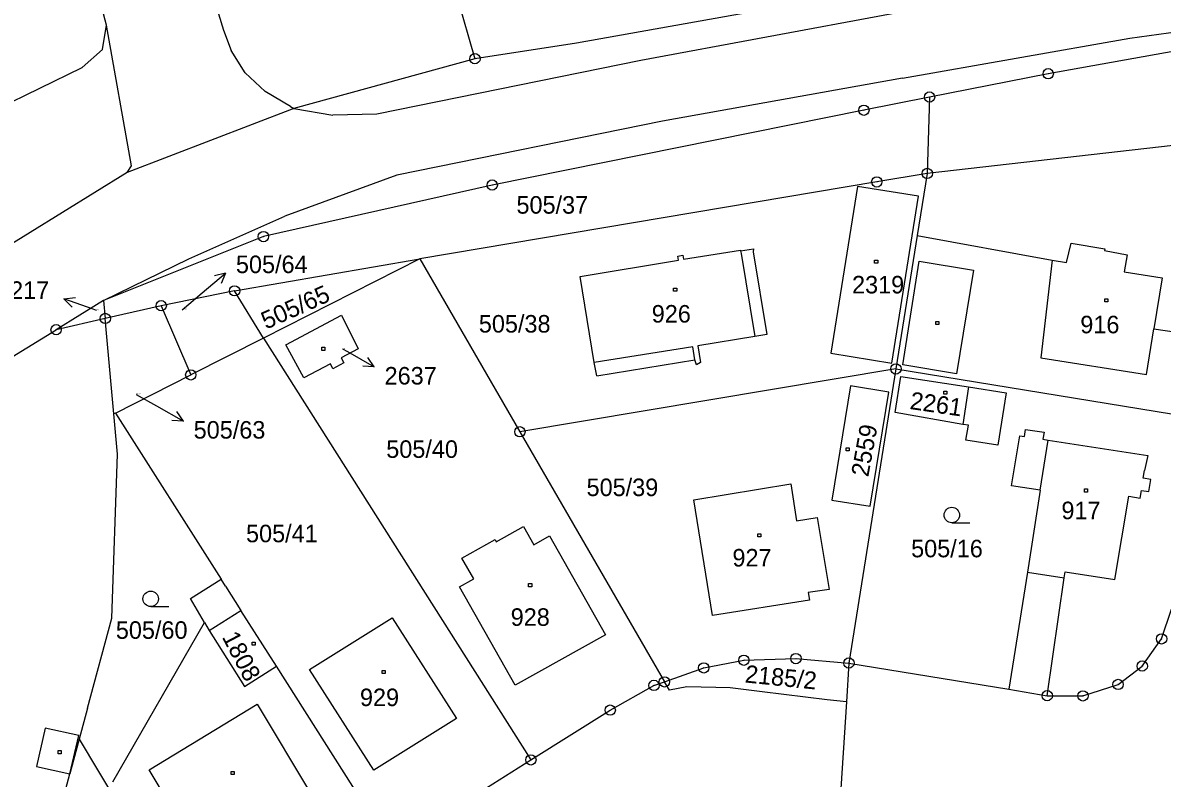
# Model space of a CAD drawing. Extents: x -795483 to -789093, y -1112258 to -1108741.
# Drawn here: x -791109.1 to -790998.6, y -1110319.9 to -1110246.6 of the extents above; entities that cross this region are included whole.
import ezdxf

# ---------------------------------------------------------------- set-up
doc = ezdxf.new("R2010")
doc.units = 0
for name, color, linetype in [('Komunikace', 7, 'Continuous'), ('Vrstva 1', 7, 'Continuous'), ('Vrstva 14', 7, 'Continuous'), ('Vrstva 15', 7, 'Continuous'), ('Vrstva 16', 7, 'Continuous'), ('Vrstva 2', 7, 'Continuous'), ('Vrstva 23', 7, 'Continuous'), ('Vrstva 25', 7, 'Continuous'), ('Vrstva 28', 7, 'Continuous')]:
    doc.layers.add(name, color=color, linetype=linetype)

msp = doc.modelspace()

# ---------------------------------------------------------------- linework, layer by layer
at = {"layer": 'Komunikace'}
for p, q in [((-791093.62, -1110274.47), (-791091.69, -1110272.84)), ((-791101.92, -1110274.53), (-791102.25, -1110274.41)), ((-791078.05, -1110278.27), (-791077.59, -1110278.53)), ((-791098.09, -1110282.68), (-791096.11, -1110283.8))]:
    msp.add_line(p, q, dxfattribs=at)
at = {"layer": 'Vrstva 1'}
for p, q in [((-791100.95, -1110246.85), (-791106.7, -1110224.79)), ((-791094.63, -1110230.67), (-791089.62, -1110247.33)), ((-791004.18, -1110239.43), (-791055.36, -1110248.61)), ((-791068.04, -1110240.37), (-791065.22, -1110250.1)), ((-791101.35, -1110249.2), (-791100.95, -1110246.85)), ((-791098.53, -1110260.49), (-791100.95, -1110246.85)), ((-791089.62, -1110247.33), (-791088.86, -1110249.31)), ((-791103.3, -1110250.95), (-791101.35, -1110249.2)), ((-791087.5, -1110251.47), (-791088.86, -1110249.31)), ((-791055.36, -1110248.61), (-791065.22, -1110250.1)), ((-790992.98, -1110248.59), (-791009.61, -1110251.56)), ((-791065.22, -1110250.1), (-791082.8, -1110254.93)), ((-791144.45, -1110271.06), (-791103.3, -1110250.95)), ((-791085.58, -1110253.27), (-791087.5, -1110251.47)), ((-791009.61, -1110251.56), (-791021.12, -1110253.82)), ((-791083.1, -1110254.75), (-791085.58, -1110253.27)), ((-791021.12, -1110253.82), (-791027.49, -1110255.1)), ((-791021.12, -1110253.82), (-791021.34, -1110261.24)), ((-791082.8, -1110254.93), (-791098.96, -1110261.14)), ((-791083.1, -1110254.75), (-791082.8, -1110254.93)), ((-791027.49, -1110255.1), (-791063.54, -1110262.36)), ((-790978.97, -1110256.43), (-791021.34, -1110261.24)), ((-791098.96, -1110261.14), (-791098.53, -1110260.49)), ((-791098.96, -1110261.14), (-791139.06, -1110285.88)), ((-791021.34, -1110261.24), (-791026.24, -1110262.06)), ((-791021.34, -1110261.24), (-791022.31, -1110267.26)), ((-791063.54, -1110262.36), (-791085.74, -1110267.37)), ((-791026.24, -1110262.06), (-791070.55, -1110269.54)), ((-791028.1, -1110262.5), (-791030.7, -1110278.69)), ((-791022.18, -1110263.43), (-791028.1, -1110262.5)), ((-791024.78, -1110279.64), (-791022.18, -1110263.43)), ((-791022.31, -1110267.26), (-791024.38, -1110280.21)), ((-791022.31, -1110267.26), (-791009.24, -1110269.65)), ((-791085.74, -1110267.37), (-791101.26, -1110273.58)), ((-791007.84, -1110269.88), (-791007.39, -1110268.02)), ((-791007.39, -1110268.02), (-791004.11, -1110268.55)), ((-791088.53, -1110272.63), (-791070.55, -1110269.54)), ((-791070.55, -1110269.54), (-791085.73, -1110277.22)), ((-791070.55, -1110269.54), (-791060.86, -1110286.31)), ((-791045.54, -1110269.27), (-791045.05, -1110269.16)), ((-791045.47, -1110269.64), (-791045.54, -1110269.27)), ((-791045.05, -1110269.16), (-791044.98, -1110269.56)), ((-791044.98, -1110269.56), (-791039.46, -1110268.67)), ((-791039.46, -1110268.67), (-791039.45, -1110268.75)), ((-791039.45, -1110268.75), (-791038.2, -1110268.56)), ((-791038.2, -1110268.56), (-791038.23, -1110268.83)), ((-791038.23, -1110268.83), (-791036.9, -1110276.86)), ((-791004.11, -1110268.55), (-791004.14, -1110268.73)), ((-791004.14, -1110268.73), (-791001.97, -1110269.13)), ((-791001.97, -1110269.13), (-791002.23, -1110270.78)), ((-791055.02, -1110271.25), (-791045.47, -1110269.64)), ((-791009.24, -1110269.65), (-791007.84, -1110269.88)), ((-791053.64, -1110279.59), (-791055.02, -1110271.25)), ((-791002.23, -1110270.78), (-790998.57, -1110271.38)), ((-790998.57, -1110271.38), (-790999.36, -1110276.31)), ((-791088.53, -1110272.63), (-791095.65, -1110274.07)), ((-791085.73, -1110277.22), (-791088.53, -1110272.63)), ((-791101.26, -1110273.58), (-791105.84, -1110276.4)), ((-791101.26, -1110273.58), (-791101.07, -1110275.31)), ((-791095.65, -1110274.07), (-791101.07, -1110275.31)), ((-791095.65, -1110274.07), (-791092.78, -1110280.79)), ((-791083.56, -1110277.86), (-791078.17, -1110274.98)), ((-791078.17, -1110274.98), (-791076.53, -1110278.25)), ((-791101.07, -1110275.31), (-791105.84, -1110276.4)), ((-791100.24, -1110284.57), (-791101.07, -1110275.31)), ((-791121.12, -1110285.82), (-791105.84, -1110276.4)), ((-791085.73, -1110277.22), (-791092.78, -1110280.79)), ((-791085.73, -1110277.22), (-791059.79, -1110318.15)), ((-791038.08, -1110277.06), (-791043.6, -1110277.96)), ((-791036.9, -1110276.86), (-791038.08, -1110277.06)), ((-790999.36, -1110276.31), (-790982.57, -1110278.84)), ((-791081.82, -1110281.07), (-791083.56, -1110277.86)), ((-791076.53, -1110278.25), (-791078.2, -1110279.13)), ((-791043.6, -1110277.96), (-791043.33, -1110279.6)), ((-791078.2, -1110279.13), (-791077.95, -1110279.61)), ((-791053.38, -1110280.88), (-791043.88, -1110279.31)), ((-791043.72, -1110279.8), (-791043.88, -1110279.31)), ((-791030.7, -1110278.69), (-791024.78, -1110279.64)), ((-791079.24, -1110279.73), (-791081.82, -1110281.07)), ((-791079, -1110280.19), (-791079.24, -1110279.73)), ((-791077.95, -1110279.61), (-791079, -1110280.19)), ((-791024.38, -1110280.21), (-791060.86, -1110286.31)), ((-791053.38, -1110280.88), (-791053.64, -1110279.59)), ((-791043.33, -1110279.6), (-791043.72, -1110279.8)), ((-791024.38, -1110280.21), (-791028.94, -1110308.75)), ((-791024.38, -1110280.21), (-790994.69, -1110285.06)), ((-791100.09, -1110284.49), (-791092.78, -1110280.79)), ((-791024.46, -1110284.44), (-791023.91, -1110280.94)), ((-791023.91, -1110280.94), (-791017.34, -1110281.95)), ((-791028.78, -1110281.84), (-791030.6, -1110292.95)), ((-791025.06, -1110282.45), (-791028.78, -1110281.84)), ((-791026.88, -1110293.54), (-791025.06, -1110282.45)), ((-791100.09, -1110284.49), (-791100.24, -1110284.57)), ((-791099.88, -1110288.49), (-791100.24, -1110284.57)), ((-791100.09, -1110284.49), (-791089.84, -1110300.61)), ((-791017.9, -1110285.61), (-791024.46, -1110284.44)), ((-791060.86, -1110286.31), (-791046.84, -1110310.58)), ((-791100.43, -1110304.39), (-791099.88, -1110288.49)), ((-791000.39, -1110290.81), (-791000.26, -1110290.05)), ((-791043.99, -1110292.91), (-791034.59, -1110291.36)), ((-791034.59, -1110291.36), (-791034.02, -1110294.94)), ((-790999.65, -1110290.94), (-791000.39, -1110290.81)), ((-790999.84, -1110292.12), (-790999.65, -1110290.94)), ((-791010.38, -1110291.98), (-791011.61, -1110299.92)), ((-791003.14, -1110300.64), (-791001.78, -1110292.56)), ((-791001.78, -1110292.56), (-791000.7, -1110292.74)), ((-791000.7, -1110292.74), (-791000.58, -1110292)), ((-791000.58, -1110292), (-790999.84, -1110292.12)), ((-791042.17, -1110304.15), (-791043.99, -1110292.91)), ((-791030.6, -1110292.95), (-791026.88, -1110293.54)), ((-791034.02, -1110294.94), (-791032.02, -1110294.62)), ((-791032.02, -1110294.62), (-791030.86, -1110301.62)), ((-791063.16, -1110296.99), (-791060.51, -1110295.49)), ((-791060.51, -1110295.49), (-791059.51, -1110297.29)), ((-791066.48, -1110298.57), (-791063.27, -1110296.76)), ((-791063.27, -1110296.76), (-791063.16, -1110296.99)), ((-791059.51, -1110297.29), (-791057.98, -1110296.41)), ((-791057.98, -1110296.41), (-791052.56, -1110306.01)), ((-791065.33, -1110300.57), (-791066.48, -1110298.57)), ((-791011.61, -1110299.92), (-791013.44, -1110311.3)), ((-791009.7, -1110311.92), (-791008.05, -1110300.49)), ((-791008.05, -1110300.49), (-791007.96, -1110299.89)), ((-791007.96, -1110299.89), (-791003.14, -1110300.64)), ((-791092.81, -1110302.49), (-791089.84, -1110300.61)), ((-791089.41, -1110301.29), (-791089.84, -1110300.61)), ((-791089.41, -1110301.29), (-791087.92, -1110303.64)), ((-791066.73, -1110301.36), (-791065.33, -1110300.57)), ((-791061.3, -1110310.9), (-791066.73, -1110301.36)), ((-791091.44, -1110304.82), (-791092.81, -1110302.49)), ((-791032.76, -1110302.65), (-791042.17, -1110304.15)), ((-791030.86, -1110301.62), (-791032.9, -1110301.9)), ((-791032.9, -1110301.9), (-791032.76, -1110302.65)), ((-791084.48, -1110309.05), (-791087.92, -1110303.64)), ((-790998.61, -1110306.41), (-790997.65, -1110303.53)), ((-791102.79, -1110313.14), (-791100.43, -1110304.39)), ((-791100.35, -1110320.28), (-791091.44, -1110304.82)), ((-791091.44, -1110304.82), (-791091, -1110305.58)), ((-791081.28, -1110309.37), (-791073.24, -1110304.38)), ((-791073.24, -1110304.38), (-791067, -1110314.14)), ((-791091, -1110305.58), (-791087.56, -1110311.04)), ((-791052.56, -1110306.01), (-791061.3, -1110310.9)), ((-791000.49, -1110309.04), (-790998.61, -1110306.41)), ((-791087.56, -1110311.04), (-791084.48, -1110309.05)), ((-791073.3, -1110326.64), (-791084.48, -1110309.05)), ((-791046.84, -1110310.58), (-791043.03, -1110309.22)), ((-791043.03, -1110309.22), (-791039.13, -1110308.48)), ((-791039.13, -1110308.48), (-791034.08, -1110308.32)), ((-791034.08, -1110308.32), (-791028.94, -1110308.75)), ((-791028.94, -1110308.75), (-791029.18, -1110312.51)), ((-791028.94, -1110308.75), (-791013.44, -1110311.3)), ((-791002.84, -1110310.83), (-791000.49, -1110309.04)), ((-791075.01, -1110319.15), (-791081.28, -1110309.37)), ((-791052.1, -1110313.32), (-791047.85, -1110310.92)), ((-791047.85, -1110310.92), (-791046.84, -1110310.58)), ((-791046.36, -1110311.37), (-791046.84, -1110310.58)), ((-791044.65, -1110311.07), (-791046.36, -1110311.37)), ((-791040.47, -1110311.15), (-791044.65, -1110311.07)), ((-791037.37, -1110311.53), (-791040.47, -1110311.15)), ((-791035.25, -1110311.79), (-791037.37, -1110311.53)), ((-791013.44, -1110311.3), (-791009.7, -1110311.92)), ((-791006.24, -1110311.94), (-791002.84, -1110310.83)), ((-791031.05, -1110312.33), (-791035.25, -1110311.79)), ((-791029.18, -1110312.51), (-791031.05, -1110312.33)), ((-791029.18, -1110312.51), (-791030.23, -1110329.02)), ((-791009.7, -1110311.92), (-791006.24, -1110311.94)), ((-791102.79, -1110313.14), (-791103.6, -1110316.14)), ((-791096.83, -1110319.12), (-791086.35, -1110312.75)), ((-791086.35, -1110312.75), (-791081.06, -1110321.53)), ((-791059.79, -1110318.15), (-791052.1, -1110313.32)), ((-791067, -1110314.14), (-791075.01, -1110319.15)), ((-791103.6, -1110316.14), (-791104.51, -1110319.51)), ((-791103.6, -1110316.14), (-791090.78, -1110337.58)), ((-791073.3, -1110326.64), (-791059.79, -1110318.15)), ((-791090.88, -1110328.95), (-791096.83, -1110319.12)), ((-791104.91, -1110320.97), (-791104.51, -1110319.51))]:
    msp.add_line(p, q, dxfattribs=at)
for points in [[(-791017.34, -1110281.95), (-791013.7, -1110282.53), (-791014.5, -1110287.6), (-791017.59, -1110287.11), (-791017.34, -1110285.68), (-791017.9, -1110285.61)], [(-791010.38, -1110291.98), (-791013.17, -1110291.54), (-791012.35, -1110286.69), (-791011.9, -1110286.76), (-791011.8, -1110286.1), (-791010.02, -1110286.35), (-791010.12, -1110287.03), (-791009.63, -1110287.11)], [(-791009.63, -1110287.11), (-790999.96, -1110288.61), (-791000.26, -1110290.05)]]:
    msp.add_lwpolyline(points, dxfattribs=at)
at = {"layer": 'Vrstva 16'}
for p, q in [((-791091.69, -1110272.84), (-791089.4, -1110270.91)), ((-791089.4, -1110270.91), (-791090.48, -1110271.17)), ((-791089.4, -1110270.91), (-791089.84, -1110271.93)), ((-791105.08, -1110273.41), (-791103.97, -1110273.27)), ((-791102.25, -1110274.41), (-791105.08, -1110273.41)), ((-791105.08, -1110273.41), (-791104.3, -1110274.21)), ((-791077.59, -1110278.53), (-791074.98, -1110280.02)), ((-791074.98, -1110280.02), (-791075.6, -1110279.09)), ((-791074.98, -1110280.02), (-791076.1, -1110279.95)), ((-791096.11, -1110283.8), (-791093.5, -1110285.27)), ((-791093.5, -1110285.27), (-791094.12, -1110284.35)), ((-791093.5, -1110285.27), (-791094.61, -1110285.22))]:
    msp.add_line(p, q, dxfattribs=at)
at = {"layer": 'Vrstva 2'}
for p, q in [((-791024.76, -1110245.76), (-791049.14, -1110250.29)), ((-791001.68, -1110248.11), (-790988.65, -1110246.3)), ((-791023.76, -1110251.99), (-791001.68, -1110248.11)), ((-791049.14, -1110250.29), (-791074.75, -1110255.49)), ((-791023.76, -1110251.99), (-791047.03, -1110256.17)), ((-791082.8, -1110254.93), (-791078.99, -1110255.59)), ((-791074.75, -1110255.49), (-791078.99, -1110255.59)), ((-791047.03, -1110256.17), (-791072.79, -1110261.41)), ((-791072.79, -1110261.41), (-791083.65, -1110265.39)), ((-791092.97, -1110269.54), (-791083.65, -1110265.39)), ((-791101.26, -1110273.58), (-791092.97, -1110269.54)), ((-791039.45, -1110268.75), (-791039.41, -1110269.02)), ((-791039.41, -1110269.02), (-791038.08, -1110277.06)), ((-791023.72, -1110279.82), (-791022.12, -1110269.75)), ((-791022.12, -1110269.75), (-791016.86, -1110270.63)), ((-791016.86, -1110270.63), (-791018.51, -1110280.68)), ((-791009.24, -1110269.65), (-791010.34, -1110279.12)), ((-791000.07, -1110280.76), (-790999.36, -1110276.31)), ((-791044.09, -1110278.05), (-791053.64, -1110279.59)), ((-791043.88, -1110279.31), (-791044.09, -1110278.05)), ((-791010.34, -1110279.12), (-791000.07, -1110280.76)), ((-791018.51, -1110280.68), (-791023.72, -1110279.82)), ((-791017.34, -1110281.95), (-791017.9, -1110285.61)), ((-791010.38, -1110291.98), (-791009.63, -1110287.11)), ((-791011.61, -1110299.92), (-791008.05, -1110300.49)), ((-791091, -1110305.58), (-791087.92, -1110303.64)), ((-791106.89, -1110315.06), (-791107.73, -1110318.8)), ((-791103.65, -1110315.78), (-791106.89, -1110315.06)), ((-791104.51, -1110319.51), (-791103.65, -1110315.78)), ((-791107.73, -1110318.8), (-791104.51, -1110319.51))]:
    msp.add_line(p, q, dxfattribs=at)
at = {"layer": 'Vrstva 23'}
for p, q in [((-791018.96, -1110295.14), (-791017.21, -1110295.14)), ((-791096.67, -1110303.27), (-791094.92, -1110303.27))]:
    msp.add_line(p, q, dxfattribs=at)
for centre in [(-791018.96, -1110294.39), (-791096.67, -1110302.52)]:
    msp.add_circle(centre, 0.75, dxfattribs=at)
at = {"layer": 'Vrstva 25'}
for p, q in [((-791026.45, -1110269.64), (-791026.15, -1110269.64)), ((-791026.45, -1110269.94), (-791026.45, -1110269.64)), ((-791026.15, -1110269.94), (-791026.45, -1110269.94)), ((-791026.15, -1110269.64), (-791026.15, -1110269.94)), ((-791045.95, -1110272.37), (-791045.65, -1110272.37)), ((-791045.95, -1110272.67), (-791045.95, -1110272.37)), ((-791045.65, -1110272.67), (-791045.95, -1110272.67)), ((-791045.65, -1110272.37), (-791045.65, -1110272.67)), ((-791004.13, -1110273.4), (-791003.83, -1110273.4)), ((-791004.13, -1110273.7), (-791004.13, -1110273.4)), ((-791003.83, -1110273.7), (-791004.13, -1110273.7)), ((-791003.83, -1110273.4), (-791003.83, -1110273.7)), ((-791020.51, -1110275.59), (-791020.21, -1110275.59)), ((-791020.51, -1110275.89), (-791020.51, -1110275.59)), ((-791020.21, -1110275.89), (-791020.51, -1110275.89)), ((-791020.21, -1110275.59), (-791020.21, -1110275.89)), ((-791080.08, -1110278.11), (-791079.78, -1110278.11)), ((-791080.08, -1110278.41), (-791080.08, -1110278.11)), ((-791079.78, -1110278.11), (-791079.78, -1110278.41)), ((-791079.78, -1110278.41), (-791080.08, -1110278.41)), ((-791019.75, -1110282.36), (-791019.45, -1110282.36)), ((-791019.75, -1110282.66), (-791019.75, -1110282.36)), ((-791019.45, -1110282.66), (-791019.75, -1110282.66)), ((-791019.45, -1110282.36), (-791019.45, -1110282.66)), ((-791029.22, -1110287.87), (-791028.92, -1110287.87)), ((-791029.22, -1110288.17), (-791029.22, -1110287.87)), ((-791028.92, -1110288.17), (-791029.22, -1110288.17)), ((-791028.92, -1110287.87), (-791028.92, -1110288.17)), ((-791006.1, -1110291.86), (-791005.8, -1110291.86)), ((-791006.1, -1110292.16), (-791006.1, -1110291.86)), ((-791005.8, -1110292.16), (-791006.1, -1110292.16)), ((-791005.8, -1110291.86), (-791005.8, -1110292.16)), ((-791037.78, -1110296.2), (-791037.48, -1110296.2)), ((-791037.78, -1110296.5), (-791037.78, -1110296.2)), ((-791037.48, -1110296.5), (-791037.78, -1110296.5)), ((-791037.48, -1110296.2), (-791037.48, -1110296.5)), ((-791060.01, -1110301.04), (-791059.71, -1110301.04)), ((-791060.01, -1110301.34), (-791060.01, -1110301.04)), ((-791059.71, -1110301.34), (-791060.01, -1110301.34)), ((-791059.71, -1110301.04), (-791059.71, -1110301.34)), ((-791086.82, -1110306.73), (-791086.52, -1110306.73)), ((-791086.82, -1110307.03), (-791086.82, -1110306.73)), ((-791086.52, -1110307.03), (-791086.82, -1110307.03)), ((-791086.52, -1110306.73), (-791086.52, -1110307.03)), ((-791074.23, -1110309.46), (-791073.93, -1110309.46)), ((-791074.23, -1110309.76), (-791074.23, -1110309.46)), ((-791073.93, -1110309.76), (-791074.23, -1110309.76)), ((-791073.93, -1110309.46), (-791073.93, -1110309.76)), ((-791105.64, -1110317.25), (-791105.34, -1110317.25)), ((-791105.64, -1110317.55), (-791105.64, -1110317.25)), ((-791105.34, -1110317.55), (-791105.64, -1110317.55)), ((-791105.34, -1110317.25), (-791105.34, -1110317.55)), ((-791088.87, -1110319.28), (-791088.57, -1110319.28)), ((-791088.87, -1110319.58), (-791088.87, -1110319.28)), ((-791088.57, -1110319.28), (-791088.57, -1110319.58)), ((-791088.57, -1110319.58), (-791088.87, -1110319.58))]:
    msp.add_line(p, q, dxfattribs=at)
at = {"layer": 'Vrstva 28'}
for centre, radius in [((-791065.22, -1110250.1), 0.5), ((-791065.22, -1110250.1), 0.01), ((-791009.61, -1110251.56), 0.5), ((-791009.61, -1110251.56), 0.01), ((-791021.12, -1110253.82), 0.5), ((-791021.12, -1110253.82), 0.01), ((-791027.49, -1110255.1), 0.5), ((-791027.49, -1110255.1), 0.01), ((-791026.24, -1110262.06), 0.5), ((-791021.34, -1110261.24), 0.5), ((-791021.34, -1110261.24), 0.01), ((-791063.54, -1110262.36), 0.5), ((-791063.54, -1110262.36), 0.01), ((-791026.24, -1110262.06), 0.01), ((-791085.74, -1110267.37), 0.5), ((-791085.74, -1110267.37), 0.01), ((-791088.53, -1110272.63), 0.5), ((-791088.53, -1110272.63), 0.01), ((-791095.65, -1110274.07), 0.5), ((-791101.07, -1110275.31), 0.5), ((-791095.65, -1110274.07), 0.01), ((-791105.84, -1110276.4), 0.5), ((-791101.07, -1110275.31), 0.01), ((-791105.84, -1110276.4), 0.01), ((-791092.78, -1110280.79), 0.5), ((-791024.38, -1110280.21), 0.5), ((-791024.38, -1110280.21), 0.01), ((-791092.78, -1110280.79), 0.01), ((-791060.86, -1110286.31), 0.5), ((-791060.86, -1110286.31), 0.01), ((-790998.61, -1110306.41), 0.5), ((-790998.61, -1110306.41), 0.01), ((-791039.13, -1110308.48), 0.5), ((-791034.08, -1110308.32), 0.5), ((-791043.03, -1110309.22), 0.5), ((-791043.03, -1110309.22), 0.01), ((-791039.13, -1110308.48), 0.01), ((-791034.08, -1110308.32), 0.01), ((-791028.94, -1110308.75), 0.5), ((-791028.94, -1110308.75), 0.01), ((-791000.49, -1110309.04), 0.5), ((-791000.49, -1110309.04), 0.01), ((-791047.85, -1110310.92), 0.5), ((-791046.84, -1110310.58), 0.5), ((-791002.84, -1110310.83), 0.5), ((-791047.85, -1110310.92), 0.01), ((-791046.84, -1110310.58), 0.01), ((-791009.7, -1110311.92), 0.5), ((-791006.24, -1110311.94), 0.5), ((-791002.84, -1110310.83), 0.01), ((-791009.7, -1110311.92), 0.01), ((-791006.24, -1110311.94), 0.01), ((-791052.1, -1110313.32), 0.5), ((-791052.1, -1110313.32), 0.01), ((-791059.79, -1110318.15), 0.5), ((-791059.79, -1110318.15), 0.01)]:
    msp.add_circle(centre, radius, dxfattribs=at)

# ---------------------------------------------------------------- texts
at = {"layer": 'Vrstva 14'}
for s, height, p in [('505/37', 1.7, (-791061.19, -1110265.14)), ('2217', 0.1, (-791101.92, -1110274.53)), ('505/64', 0.1, (-791093.62, -1110274.47)), ('505/38', 1.7, (-791064.84, -1110276.68)), ('505/63', 0.1, (-791098.09, -1110282.68)), ('505/40', 1.7, (-791073.82, -1110288.84)), ('505/39', 1.7, (-791054.39, -1110292.55)), ('505/41', 1.7, (-791087.42, -1110297.03)), ('505/16', 1.7, (-791022.91, -1110298.49)), ('505/60', 1.7, (-791100.05, -1110306.4))]:
    msp.add_text(s, height=height, dxfattribs=at).set_placement(p)
for s, rotation, p in [('505/65', 24.1379, (-791085.47, -1110276.4)), ('2185/2', 354.2875, (-791039.08, -1110310.63))]:
    msp.add_text(s, height=1.7, rotation=rotation, dxfattribs=at).set_placement(p)
at = {"layer": 'Vrstva 15'}
for s, height, p in [('2319', 1.7, (-791028.64, -1110272.88)), ('926', 1.7, (-791048.07, -1110275.71)), ('916', 1.7, (-791006.5, -1110276.75)), ('2637', 0.1, (-791078.05, -1110278.27)), ('917', 1.7, (-791008.33, -1110294.79)), ('927', 1.7, (-791040.24, -1110299.38)), ('928', 1.7, (-791061.75, -1110305.14)), ('929', 1.7, (-791076.37, -1110312.93))]:
    msp.add_text(s, height=height, dxfattribs=at).set_placement(p)
for s, rotation, p in [('2261', 351.7069, (-791023.1, -1110284.09)), ('2559', 79.646, (-791027.07, -1110290.75)), ('1808', 297.6732, (-791089.79, -1110306.22))]:
    msp.add_text(s, height=1.7, rotation=rotation, dxfattribs=at).set_placement(p)
at = {"layer": 'Vrstva 16'}
for s, p in [('505/64', (-791088.4, -1110270.91)), ('2217', (-791111.57, -1110273.41)), ('2637', (-791073.98, -1110281.72)), ('505/63', (-791092.5, -1110286.97))]:
    msp.add_text(s, height=1.7, dxfattribs=at).set_placement(p)

doc.saveas('drawing.dxf')
